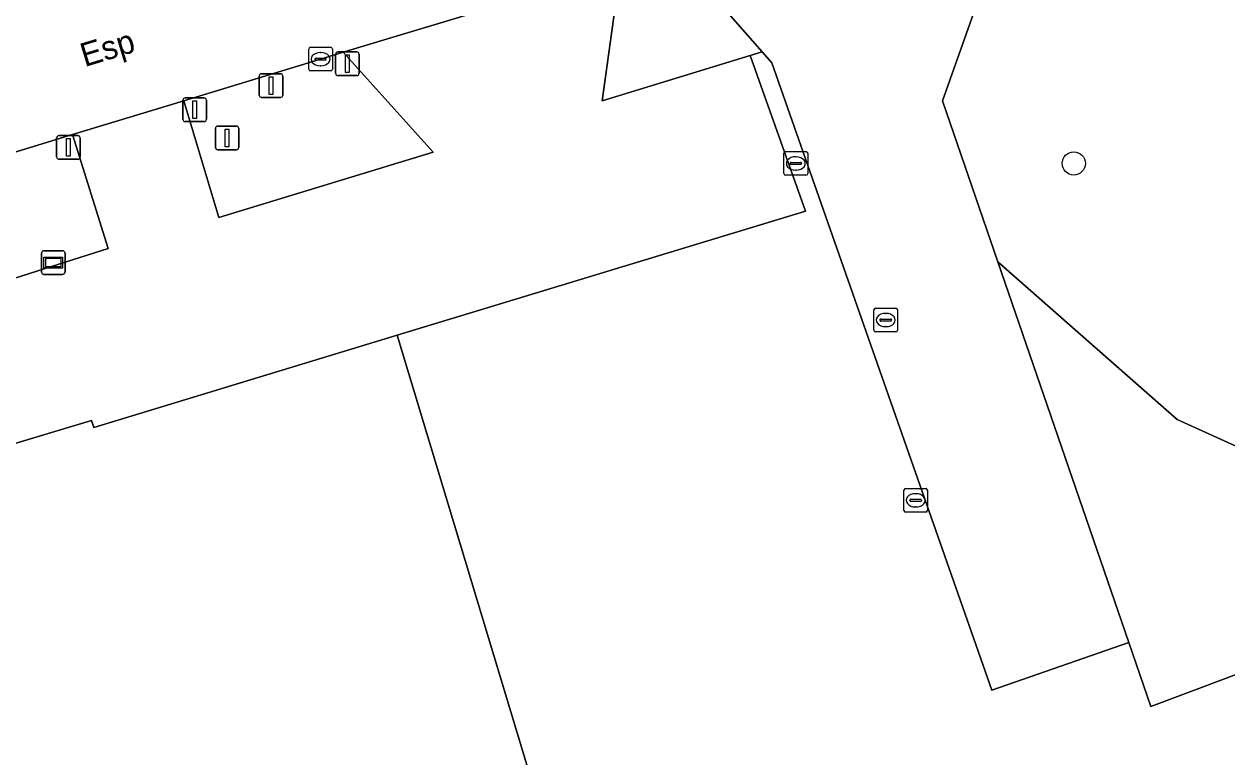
# Model space of a CAD drawing. Extents: x 161385 to 162589, y 388479 to 389756.
# Drawn here: x 162123.4 to 162174.2, y 388654.2 to 388685.1 of the extents above; entities that cross this region are included whole.
import ezdxf

# ---------------------------------------------------------------- set-up
doc = ezdxf.new("R2010")
doc.units = 0
for name, color, linetype in [('IMGEO_Afsluitpaal', 7, 'Continuous'), ('IMGEO_Boom', 7, 'Continuous'), ('IMGEO_Erf', 7, 'Continuous'), ('IMGEO_Grasland_overig', 7, 'Continuous'), ('IMGEO_Groenvoorziening', 7, 'Continuous'), ('IMGEO_Informatiebord', 7, 'Continuous'), ('IMGEO_Kolk', 7, 'Continuous'), ('IMGEO_Lichtmast', 7, 'Continuous'), ('IMGEO_Muur', 7, 'Continuous'), ('IMGEO_Openbare_ruimte_label', 7, 'Continuous'), ('IMGEO_Pand', 7, 'Continuous'), ('IMGEO_Parkeervlak_open', 7, 'Continuous'), ('IMGEO_Rijbaan_lokaal_gesloten', 7, 'Continuous'), ('IMGEO_Rijbaan_lokaal_open', 7, 'Continuous'), ('IMGEO_Rioolput', 7, 'Continuous')]:
    doc.layers.add(name, color=color, linetype=linetype)

msp = doc.modelspace()

# ---------------------------------------------------------------- linework, layer by layer
at = {"layer": 'IMGEO_Afsluitpaal'}
for p, q in [((162136.556, 388683.037), (162136.556, 388683.837)), ((162136.556, 388683.837), (162136.556, 388683.037)), ((162136.656, 388683.937), (162137.446, 388683.937)), ((162137.446, 388683.937), (162136.656, 388683.937)), ((162137.546, 388683.837), (162137.546, 388683.037)), ((162137.546, 388683.037), (162137.546, 388683.837)), ((162133.332, 388682.112), (162133.332, 388682.912)), ((162133.332, 388682.912), (162133.332, 388682.112)), ((162133.432, 388683.012), (162134.222, 388683.012)), ((162134.222, 388683.012), (162133.432, 388683.012)), ((162134.322, 388682.912), (162134.322, 388682.112)), ((162134.322, 388682.112), (162134.322, 388682.912)), ((162137.446, 388682.937), (162136.656, 388682.937)), ((162136.656, 388682.937), (162137.446, 388682.937)), ((162130.108, 388681.093), (162130.108, 388681.893)), ((162130.108, 388681.893), (162130.108, 388681.093)), ((162130.208, 388681.993), (162130.998, 388681.993)), ((162130.998, 388681.993), (162130.208, 388681.993)), ((162131.098, 388681.893), (162131.098, 388681.093)), ((162131.098, 388681.093), (162131.098, 388681.893)), ((162134.222, 388682.012), (162133.432, 388682.012)), ((162133.432, 388682.012), (162134.222, 388682.012)), ((162130.998, 388680.993), (162130.208, 388680.993)), ((162130.208, 388680.993), (162130.998, 388680.993)), ((162124.774, 388679.504), (162124.774, 388680.304)), ((162124.774, 388680.304), (162124.774, 388679.504)), ((162124.874, 388680.404), (162125.664, 388680.404)), ((162125.664, 388680.404), (162124.874, 388680.404)), ((162125.764, 388680.304), (162125.764, 388679.504)), ((162125.764, 388679.504), (162125.764, 388680.304)), ((162125.664, 388679.404), (162124.874, 388679.404)), ((162124.874, 388679.404), (162125.664, 388679.404))]:
    msp.add_line(p, q, dxfattribs=at)
for points in [[(162136.976, 388683.812), (162137.126, 388683.812), (162137.126, 388683.062), (162136.976, 388683.062), (162136.976, 388683.812)], [(162133.752, 388682.887), (162133.902, 388682.887), (162133.902, 388682.137), (162133.752, 388682.137), (162133.752, 388682.887)], [(162130.528, 388681.868), (162130.678, 388681.868), (162130.678, 388681.118), (162130.528, 388681.118), (162130.528, 388681.868)], [(162125.194, 388680.279), (162125.344, 388680.279), (162125.344, 388679.529), (162125.194, 388679.529), (162125.194, 388680.279)]]:
    msp.add_lwpolyline(points, dxfattribs=at)
for centre, start, end in [((162136.656, 388683.837), 90, 180), ((162136.656, 388683.837), 90, 180), ((162137.446, 388683.837), 0, 90), ((162137.446, 388683.837), 360, 90), ((162133.432, 388682.912), 90, 180), ((162133.432, 388682.912), 90, 180), ((162134.222, 388682.912), 0, 90), ((162134.222, 388682.912), 360, 90), ((162136.656, 388683.037), 180, 270), ((162136.656, 388683.037), 180, 270), ((162137.446, 388683.037), 270, 0), ((162137.446, 388683.037), 270, 0), ((162133.432, 388682.112), 180, 270), ((162133.432, 388682.112), 180, 270), ((162134.222, 388682.112), 270, 0), ((162134.222, 388682.112), 270, 0), ((162130.208, 388681.893), 90, 180), ((162130.208, 388681.893), 90, 180), ((162130.998, 388681.893), 0, 90), ((162130.998, 388681.893), 360, 90), ((162130.208, 388681.093), 180, 270), ((162130.208, 388681.093), 180, 270), ((162130.998, 388681.093), 270, 0), ((162130.998, 388681.093), 270, 0), ((162124.874, 388680.304), 90, 180), ((162124.874, 388680.304), 90, 180), ((162125.664, 388680.304), 0, 90), ((162125.664, 388680.304), 360, 90), ((162124.874, 388679.504), 180, 270), ((162124.874, 388679.504), 180, 270), ((162125.664, 388679.504), 270, 0), ((162125.664, 388679.504), 270, 0)]:
    msp.add_arc(centre, 0.1, start, end, dxfattribs=at)
at = {"layer": 'IMGEO_Boom'}
msp.add_circle((162167.736, 388679.227), 0.489, dxfattribs=at)
at = {"layer": 'IMGEO_Erf'}
msp.add_lwpolyline([(162185.543, 388646.914), (162182.743, 388654.798), (162182.252, 388654.637), (162182.158, 388654.923), (162202.802, 388662.297), (162201.171, 388666.993), (162176.301, 388658.294), (162176.903, 388656.724), (162176.388, 388656.526), (162175.785, 388658.097), (162170.991, 388656.301), (162170.064, 388658.999), (162164.277, 388656.982), (162154.98, 388683.469), (162154.569, 388683.938), (162154.062, 388683.782), (162156.404, 388677.209), (162139.153, 388671.976), (162153.607, 388624.128)], dxfattribs=at)
at = {"layer": 'IMGEO_Grasland_overig'}
msp.add_lwpolyline([(162150.878, 388688.147), (162148.594, 388687.457), (162147.816, 388681.864), (162154.062, 388683.782), (162154.569, 388683.938)], close=True, dxfattribs=at)
at = {"layer": 'IMGEO_Groenvoorziening'}
for points in [[(162164.533, 388675.08), (162172.104, 388668.423), (162176.667, 388666.349), (162179.722, 388665.557), (162182.852, 388665.708), (162186.133, 388667.782), (162187.189, 388670.082), (162187.264, 388671.779), (162185.869, 388673.476), (162185.303, 388675.776), (162185.228, 388678.454), (162182.776, 388684.676), (162180.363, 388686.411), (162171.048, 388687.354), (162167.504, 388687.618), (162164.223, 388686.562), (162163.648, 388686.001), (162162.196, 388681.874)], [(162135.921, 388683.632), (162130.147, 388681.874), (162131.629, 388676.947), (162140.678, 388679.7), (162136.877, 388683.921)]]:
    msp.add_lwpolyline(points, close=True, dxfattribs=at)
for points in [[(162119.516, 388673.292), (162123.324, 388674.486), (162126.95, 388675.635), (162125.447, 388680.443), (162121.849, 388679.347), (162116.829, 388677.819), (162097.501, 388671.918)], [(162176.667, 388666.349), (162172.104, 388668.423), (162164.533, 388675.08), (162170.064, 388658.999), (162170.991, 388656.301), (162175.785, 388658.097)]]:
    msp.add_lwpolyline(points, dxfattribs=at)
at = {"layer": 'IMGEO_Informatiebord'}
for p, q in [((162124.237, 388675.542), (162125.027, 388675.542)), ((162125.027, 388675.542), (162124.237, 388675.542)), ((162124.137, 388674.642), (162124.137, 388675.442)), ((162124.137, 388675.442), (162124.137, 388674.642)), ((162125.127, 388675.442), (162125.127, 388674.642)), ((162125.127, 388674.642), (162125.127, 388675.442)), ((162125.027, 388674.542), (162124.237, 388674.542)), ((162124.237, 388674.542), (162125.027, 388674.542))]:
    msp.add_line(p, q, dxfattribs=at)
for points in [[(162124.238, 388675.274), (162125.026, 388675.274), (162125.026, 388674.81), (162124.238, 388674.81), (162124.238, 388675.274)], [(162124.303, 388675.209), (162124.303, 388674.875), (162124.961, 388674.875), (162124.961, 388675.209), (162124.303, 388675.209)]]:
    msp.add_lwpolyline(points, dxfattribs=at)
for centre, start, end in [((162124.237, 388675.442), 90, 180), ((162124.237, 388675.442), 90, 180), ((162125.027, 388675.442), 0, 90), ((162125.027, 388675.442), 360, 90), ((162124.237, 388674.642), 180, 270), ((162124.237, 388674.642), 180, 270), ((162125.027, 388674.642), 270, 0), ((162125.027, 388674.642), 270, 0)]:
    msp.add_arc(centre, 0.1, start, end, dxfattribs=at)
at = {"layer": 'IMGEO_Kolk'}
for p, q in [((162135.495, 388684.131), (162136.347, 388684.131)), ((162135.42, 388683.205), (162135.42, 388684.057)), ((162135.679, 388683.625), (162135.679, 388683.637)), ((162135.722, 388683.674), (162136.12, 388683.674)), ((162135.908, 388683.911), (162135.933, 388683.911)), ((162136.163, 388683.637), (162136.163, 388683.625)), ((162136.421, 388684.057), (162136.421, 388683.205)), ((162136.347, 388683.131), (162135.495, 388683.131)), ((162136.117, 388683.588), (162135.719, 388683.588)), ((162135.931, 388683.351), (162135.906, 388683.351)), ((162155.494, 388678.803), (162155.494, 388679.655)), ((162155.569, 388679.729), (162156.421, 388679.729)), ((162156.495, 388679.655), (162156.495, 388678.803)), ((162155.753, 388679.223), (162155.753, 388679.235)), ((162156.191, 388679.186), (162155.793, 388679.186)), ((162155.796, 388679.272), (162156.194, 388679.272)), ((162155.982, 388679.509), (162156.007, 388679.509)), ((162156.237, 388679.235), (162156.237, 388679.223)), ((162156.421, 388678.729), (162155.569, 388678.729)), ((162156.005, 388678.949), (162155.98, 388678.949)), ((162160.556, 388664.577), (162160.556, 388665.429)), ((162160.631, 388665.503), (162161.483, 388665.503)), ((162161.557, 388665.429), (162161.557, 388664.577)), ((162160.815, 388664.997), (162160.815, 388665.009)), ((162161.253, 388664.96), (162160.855, 388664.96)), ((162160.858, 388665.046), (162161.256, 388665.046)), ((162161.044, 388665.283), (162161.069, 388665.283)), ((162161.299, 388665.009), (162161.299, 388664.997)), ((162161.483, 388664.503), (162160.631, 388664.503)), ((162161.067, 388664.723), (162161.042, 388664.723))]:
    msp.add_line(p, q, dxfattribs=at)
for points in [[(162135.495, 388684.131), (162136.347, 388684.131)], [(162135.42, 388683.205), (162135.42, 388684.057)], [(162136.421, 388684.057), (162136.421, 388683.205)], [(162136.347, 388683.131), (162135.495, 388683.131)], [(162155.494, 388678.803), (162155.494, 388679.655)], [(162155.569, 388679.729), (162156.421, 388679.729)], [(162156.495, 388679.655), (162156.495, 388678.803)], [(162156.421, 388678.729), (162155.569, 388678.729)], [(162160.556, 388664.577), (162160.556, 388665.429)], [(162160.631, 388665.503), (162161.483, 388665.503)], [(162161.557, 388665.429), (162161.557, 388664.577)], [(162161.483, 388664.503), (162160.631, 388664.503)]]:
    msp.add_lwpolyline(points, dxfattribs=at)
for centre, radius, start, end in [((162135.497, 388684.055), 0.0765, 91.552, 178.448), ((162135.497, 388684.055), 0.0765, 91.552, 178.448), ((162136.345, 388684.055), 0.0765, 1.552, 88.448), ((162136.345, 388684.055), 0.0765, 1.552, 88.448), ((162135.719, 388683.634), 0.0403, 85.8775, 175.7526), ((162135.716, 388683.624), 0.0366, 178.938, 274.7102), ((162136.12, 388683.631), 0.043, 264.8664, 352.4533), ((162136.124, 388683.636), 0.0386, 1.7309, 96.639), ((162135.497, 388683.207), 0.0765, 181.552, 268.448), ((162135.497, 388683.207), 0.0765, 181.552, 268.448), ((162136.345, 388683.207), 0.0765, 271.552, 358.448), ((162136.345, 388683.207), 0.0765, 271.552, 358.448), ((162155.571, 388679.653), 0.0765, 91.552, 178.448), ((162155.571, 388679.653), 0.0765, 91.552, 178.448), ((162156.419, 388679.653), 0.0765, 1.552, 88.448), ((162156.419, 388679.653), 0.0765, 1.552, 88.448), ((162155.793, 388679.232), 0.0403, 85.8775, 175.7526), ((162155.79, 388679.222), 0.0366, 178.938, 274.7102), ((162156.194, 388679.229), 0.043, 264.8664, 352.4533), ((162156.198, 388679.234), 0.0386, 1.7309, 96.639), ((162155.571, 388678.805), 0.0765, 181.552, 268.448), ((162155.571, 388678.805), 0.0765, 181.552, 268.448), ((162156.419, 388678.805), 0.0765, 271.552, 358.448), ((162156.419, 388678.805), 0.0765, 271.552, 358.448), ((162160.633, 388665.427), 0.0765, 91.552, 178.448), ((162160.633, 388665.427), 0.0765, 91.552, 178.448), ((162161.481, 388665.427), 0.0765, 1.552, 88.448), ((162161.481, 388665.427), 0.0765, 1.552, 88.448), ((162160.855, 388665.006), 0.0403, 85.8775, 175.7526), ((162160.852, 388664.996), 0.0366, 178.938, 274.7102), ((162161.256, 388665.003), 0.043, 264.8664, 352.4533), ((162161.26, 388665.008), 0.0386, 1.7309, 96.639), ((162160.633, 388664.579), 0.0765, 181.552, 268.448), ((162160.633, 388664.579), 0.0765, 181.552, 268.448), ((162161.481, 388664.579), 0.0765, 271.552, 358.448), ((162161.481, 388664.579), 0.0765, 271.552, 358.448)]:
    msp.add_arc(centre, radius, start, end, dxfattribs=at)
for centre, major_axis, ratio, start_param, end_param in [((162135.907, 388683.631), (-0.387, 0.002), 0.722429, 4.712389, 7.853982), ((162135.932, 388683.631), (-0.39, 0.002), 0.717154, 1.570796, 4.712389), ((162155.981, 388679.229), (-0.387, 0.002), 0.722429, 4.712389, 7.853982), ((162156.006, 388679.229), (-0.39, 0.002), 0.717154, 1.570796, 4.712389), ((162161.043, 388665.003), (-0.387, 0.002), 0.722429, 4.712389, 7.853982), ((162161.068, 388665.003), (-0.39, 0.002), 0.717154, 1.570796, 4.712389)]:
    msp.add_ellipse(centre, major_axis=major_axis, ratio=ratio, start_param=start_param, end_param=end_param, dxfattribs=at)
at = {"layer": 'IMGEO_Lichtmast'}
for p, q in [((162131.477, 388679.906), (162131.477, 388680.706)), ((162131.477, 388680.706), (162131.477, 388679.906)), ((162131.577, 388680.806), (162132.367, 388680.806)), ((162132.367, 388680.806), (162131.577, 388680.806)), ((162132.467, 388680.706), (162132.467, 388679.906)), ((162132.467, 388679.906), (162132.467, 388680.706)), ((162132.367, 388679.806), (162131.577, 388679.806)), ((162131.577, 388679.806), (162132.367, 388679.806))]:
    msp.add_line(p, q, dxfattribs=at)
msp.add_lwpolyline([(162131.897, 388680.681), (162132.047, 388680.681), (162132.047, 388679.931), (162131.897, 388679.931), (162131.897, 388680.681)], dxfattribs=at)
for centre, start, end in [((162131.577, 388680.706), 90, 180), ((162131.577, 388680.706), 90, 180), ((162132.367, 388680.706), 0, 90), ((162132.367, 388680.706), 360, 90), ((162131.577, 388679.906), 180, 270), ((162131.577, 388679.906), 180, 270), ((162132.367, 388679.906), 270, 0), ((162132.367, 388679.906), 270, 0)]:
    msp.add_arc(centre, 0.1, start, end, dxfattribs=at)
at = {"layer": 'IMGEO_Muur'}
msp.add_lwpolyline([(162139.153, 388671.976), (162156.404, 388677.209)], dxfattribs=at)
at = {"layer": 'IMGEO_Pand'}
msp.add_lwpolyline([(162139.153, 388671.976), (162126.345, 388668.077), (162126.251, 388668.378), (162122.396, 388667.213), (162121.761, 388669.26), (162120.808, 388668.96), (162119.516, 388673.292), (162098.261, 388666.846), (162100.298, 388660.149), (162093.532, 388658.245), (162103.487, 388623.052), (162107.862, 388624.252), (162108.092, 388623.322), (162108.227, 388623.359), (162110.175, 388623.885), (162111.273, 388619.998), (162111.585, 388620.107), (162113.846, 388612.028), (162153.607, 388624.128)], close=True, dxfattribs=at)
at = {"layer": 'IMGEO_Parkeervlak_open'}
msp.add_lwpolyline([(162154.062, 388683.782), (162147.816, 388681.864), (162148.594, 388687.457), (162136.877, 388683.921), (162140.678, 388679.7), (162131.629, 388676.947), (162130.147, 388681.874), (162125.447, 388680.443), (162126.95, 388675.635), (162123.324, 388674.486), (162119.516, 388673.292), (162120.808, 388668.96), (162121.761, 388669.26), (162122.396, 388667.213), (162126.251, 388668.378), (162126.345, 388668.077), (162139.153, 388671.976), (162156.404, 388677.209)], close=True, dxfattribs=at)
at = {"layer": 'IMGEO_Rijbaan_lokaal_gesloten'}
msp.add_lwpolyline([(162121.849, 388679.347), (162125.447, 388680.443), (162130.147, 388681.874), (162135.921, 388683.632), (162136.877, 388683.921), (162148.594, 388687.457), (162150.878, 388688.147), (162150.982, 388688.178), (162154.674, 388689.292)], dxfattribs=at)
at = {"layer": 'IMGEO_Rijbaan_lokaal_open'}
msp.add_lwpolyline([(162154.674, 388689.292), (162150.982, 388688.178), (162150.878, 388688.147), (162154.569, 388683.938), (162154.98, 388683.469), (162164.277, 388656.982), (162170.064, 388658.999), (162164.533, 388675.08), (162162.196, 388681.874), (162163.648, 388686.001), (162165.201, 388690.414), (162164.811, 388690.455), (162162.995, 388690.57)], dxfattribs=at)
at = {"layer": 'IMGEO_Rioolput'}
for p, q in [((162159.291, 388672.19), (162159.291, 388673.042)), ((162159.366, 388673.116), (162160.218, 388673.116)), ((162160.292, 388673.042), (162160.292, 388672.19)), ((162159.55, 388672.61), (162159.55, 388672.622)), ((162159.988, 388672.573), (162159.59, 388672.573)), ((162159.593, 388672.659), (162159.991, 388672.659)), ((162159.779, 388672.896), (162159.804, 388672.896)), ((162160.034, 388672.622), (162160.034, 388672.61)), ((162160.218, 388672.116), (162159.366, 388672.116)), ((162159.802, 388672.336), (162159.777, 388672.336))]:
    msp.add_line(p, q, dxfattribs=at)
for points in [[(162159.291, 388672.19), (162159.291, 388673.042)], [(162159.366, 388673.116), (162160.218, 388673.116)], [(162160.292, 388673.042), (162160.292, 388672.19)], [(162160.218, 388672.116), (162159.366, 388672.116)]]:
    msp.add_lwpolyline(points, dxfattribs=at)
for centre, radius, start, end in [((162159.368, 388673.04), 0.0765, 91.552, 178.448), ((162159.368, 388673.04), 0.0765, 91.552, 178.448), ((162160.216, 388673.04), 0.0765, 1.552, 88.448), ((162160.216, 388673.04), 0.0765, 1.552, 88.448), ((162159.59, 388672.619), 0.0403, 85.8775, 175.7526), ((162159.587, 388672.609), 0.0366, 178.938, 274.7102), ((162159.991, 388672.616), 0.043, 264.8664, 352.4533), ((162159.995, 388672.621), 0.0386, 1.7309, 96.639), ((162159.368, 388672.192), 0.0765, 181.552, 268.448), ((162159.368, 388672.192), 0.0765, 181.552, 268.448), ((162160.216, 388672.192), 0.0765, 271.552, 358.448), ((162160.216, 388672.192), 0.0765, 271.552, 358.448)]:
    msp.add_arc(centre, radius, start, end, dxfattribs=at)
for centre, major_axis, ratio, start_param, end_param in [((162159.778, 388672.616), (-0.387, 0.002), 0.722429, 4.712389, 7.853982), ((162159.803, 388672.616), (-0.39, 0.002), 0.717154, 1.570796, 4.712389)]:
    msp.add_ellipse(centre, major_axis=major_axis, ratio=ratio, start_param=start_param, end_param=end_param, dxfattribs=at)

# ---------------------------------------------------------------- texts
at = {"layer": 'IMGEO_Openbare_ruimte_label'}
msp.add_text('Esp', height=1, rotation=16.8584, dxfattribs=at).set_placement((162125.958, 388683.294))

doc.saveas('drawing.dxf')
